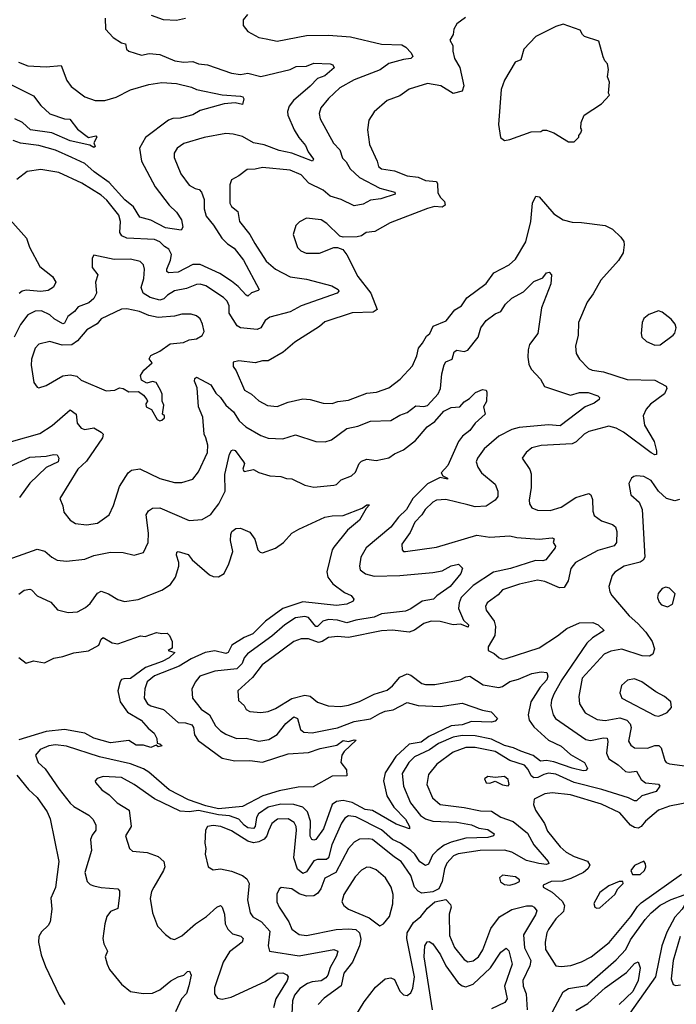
# Model space of a CAD drawing. Extents: x 1954678 to 2060275, y 904822 to 1016299.
# Tile 366 of 467: x 2005650 to 2009233, y 1000046 to 1005416. Entities that reach past the tile are written whole.
import ezdxf

# ---------------------------------------------------------------- set-up
doc = ezdxf.new("R2010")
doc.units = 0

msp = doc.modelspace()

# ---------------------------------------------------------------- linework, layer by layer
at = {"layer": '0CON20XD'}
for points in [[(2006892.5, 1005445), (2006868.8, 1005415), (2006870, 1005385), (2006895, 1005351.2), (2006955, 1005319.5), (2006995, 1005312.2), (2007055, 1005300), (2007215, 1005330), (2007335, 1005331.1), (2007455, 1005322.7), (2007625, 1005282.7), (2007735, 1005279.5), (2007757.2, 1005267.2), (2007786.5, 1005235), (2007794.3, 1005215), (2007783.8, 1005205), (2007745, 1005200), (2007665, 1005176.5), (2007616.9, 1005143.1), (2007475, 1005087.5), (2007396.2, 1005045), (2007335, 1004986.4), (2007293.5, 1004935), (2007283.3, 1004905), (2007290, 1004875), (2007362.1, 1004742.1), (2007397.2, 1004707.2), (2007410.6, 1004660.6), (2007430.9, 1004640.9), (2007453.1, 1004603.1), (2007505, 1004556), (2007615, 1004497.2), (2007697.5, 1004475), (2007698, 1004465), (2007621.2, 1004438.8), (2007565, 1004431.9), (2007525, 1004409.3), (2007475, 1004400.7), (2007405, 1004434.7), (2007345, 1004453.8), (2007305.7, 1004485.7), (2007228.5, 1004525), (2007185, 1004569.7), (2007125, 1004595.8), (2006975, 1004610.6), (2006935, 1004600.8), (2006891.2, 1004598.8), (2006845.7, 1004564.3), (2006805, 1004542.5), (2006796, 1004515), (2006796.1, 1004416.1), (2006805, 1004396.7), (2006839.7, 1004369.7), (2006848.8, 1004315), (2006906.4, 1004245), (2006933.9, 1004195), (2006995, 1004098.8), (2007045, 1004056), (2007125, 1004012.9), (2007215, 1004000.7), (2007354, 1003965), (2007387.8, 1003945), (2007391.9, 1003935), (2007381.4, 1003925), (2007185, 1003855.9), (2007125, 1003822.7), (2007015, 1003793.3), (2006990, 1003775), (2006965.6, 1003735), (2006945, 1003726.9), (2006855.3, 1003735.3), (2006836, 1003746), (2006793.2, 1003815), (2006793.4, 1003855), (2006781.8, 1003881.8), (2006761.4, 1003901.4), (2006665.8, 1003965), (2006635, 1003973.4), (2006615, 1003971.6), (2006559.5, 1003950.5), (2006495, 1003937.5), (2006456.5, 1003913.5), (2006437, 1003893), (2006415, 1003886.9), (2006361.6, 1003901.6), (2006323.8, 1003925), (2006312.6, 1003955), (2006326.6, 1004005), (2006331.1, 1004055), (2006325, 1004080), (2006307.6, 1004097.6), (2006255, 1004110), (2006165, 1004107.8), (2006055, 1004132.5), (2006046.2, 1004115), (2006045.6, 1004065), (2006076.5, 1004025), (2006063.5, 1003985), (2006068.8, 1003925), (2006055.4, 1003895), (2006027.7, 1003872.3), (2005969.2, 1003850.8), (2005948.8, 1003825), (2005913, 1003797), (2005895, 1003761.4), (2005885, 1003756.5), (2005837.9, 1003785), (2005815, 1003806.2), (2005768.3, 1003828.3), (2005735, 1003826.6), (2005695, 1003806.3), (2005655, 1003754.6), (2005620.7, 1003685)], [(2006116.2, 1005425), (2006118.8, 1005365), (2006159.5, 1005319.5), (2006205, 1005290), (2006227.5, 1005285), (2006232.5, 1005255), (2006245, 1005243.8), (2006315, 1005222.9), (2006357.3, 1005232.7), (2006415, 1005227.3), (2006497.5, 1005192.5), (2006545, 1005184.6), (2006595, 1005188.5), (2006625, 1005175.5), (2006675, 1005170), (2006806.7, 1005125), (2006855, 1005118), (2006895, 1005124), (2006965, 1005106), (2007125, 1005145.4), (2007158.5, 1005161.5), (2007215, 1005162.7), (2007255, 1005179.6), (2007345, 1005175.5), (2007359.2, 1005169.2), (2007366.1, 1005153.9), (2007315, 1005110.6), (2007275, 1005096.2), (2007235.8, 1005054.3), (2007143.8, 1004976.2), (2007120.8, 1004945), (2007111.2, 1004915), (2007113.8, 1004895), (2007148.2, 1004815), (2007173.1, 1004773.1), (2007210.1, 1004730.1), (2007224.6, 1004694.6), (2007252.5, 1004655), (2007247.5, 1004645), (2007135, 1004688.2), (2007065, 1004702.2), (2006983.5, 1004733.5), (2006925, 1004744.7), (2006865, 1004778.8), (2006815, 1004792), (2006775, 1004795.3), (2006656.4, 1004773.6), (2006545, 1004741.2), (2006508.6, 1004715), (2006492.6, 1004687.4), (2006493.5, 1004665), (2006529.4, 1004575), (2006575, 1004512.9), (2006607.5, 1004495), (2006630, 1004490), (2006642.7, 1004475), (2006656.1, 1004435), (2006657.3, 1004385), (2006668, 1004345), (2006708.2, 1004295), (2006752.7, 1004225), (2006783.1, 1004193.1), (2006819.5, 1004169.5), (2006870.8, 1004105), (2006956.2, 1003945), (2006950.7, 1003939.3), (2006915, 1003925.8), (2006895, 1003908.6), (2006885, 1003912.9), (2006841.3, 1003961.3), (2006805, 1003990.4), (2006741.6, 1004031.6), (2006635, 1004081.6), (2006595, 1004080.7), (2006515, 1004038.8), (2006461.2, 1004035), (2006452.9, 1004042.9), (2006453.4, 1004055), (2006473.5, 1004105), (2006477.8, 1004135), (2006464.5, 1004165), (2006439.8, 1004179.8), (2006415.5, 1004205), (2006385, 1004217.5), (2006234.5, 1004225.5)], [(2006555, 1005423.3), (2006505, 1005411.8), (2006435.5, 1005415.5), (2006369.1, 1005439.1)], [(2008082.1, 1005427.9), (2008035.7, 1005394.3), (2008019.2, 1005365), (2008015.8, 1005335), (2007996.2, 1005305), (2008013.1, 1005275), (2008012.5, 1005245), (2008022.1, 1005205), (2008052.3, 1005155), (2008072.5, 1005055), (2008063.4, 1005026.6), (2008015, 1005013.6), (2007947.5, 1005055), (2007875, 1005068.9), (2007775, 1005038), (2007725, 1005000.8), (2007655, 1004975.7), (2007585, 1004914), (2007555, 1004867.5), (2007548.1, 1004815), (2007557.8, 1004735), (2007601.1, 1004645), (2007607.8, 1004615), (2007625, 1004603.4), (2007695, 1004592.5), (2007765, 1004565.4), (2007825, 1004556.7), (2007865, 1004538.4), (2007923.5, 1004533.5), (2007930.5, 1004520.5), (2007931.9, 1004471.9), (2007946, 1004446), (2007968.5, 1004425), (2007970.6, 1004405), (2007955, 1004394.6), (2007913.4, 1004396.6), (2007875, 1004387.3), (2007672.2, 1004307.8), (2007588.6, 1004261.4), (2007540, 1004255), (2007515, 1004238), (2007491.7, 1004231.7), (2007415, 1004230), (2007396.1, 1004236.1), (2007325, 1004304), (2007295, 1004323.8), (2007215, 1004333.3), (2007175.9, 1004314.1), (2007155.9, 1004294.1), (2007142.9, 1004245), (2007165, 1004173.3), (2007183.3, 1004155), (2007213.3, 1004143.3), (2007285, 1004142), (2007365, 1004174), (2007385, 1004173.8), (2007412.3, 1004162.3), (2007435, 1004133.3), (2007495.6, 1004015), (2007566.2, 1003925), (2007600.5, 1003835), (2007578.3, 1003821.8), (2007465, 1003816.7), (2007315, 1003767.8), (2007285, 1003742.2), (2007152.1, 1003657.9), (2007087.3, 1003602.7), (2007005, 1003555.8), (2006975, 1003555.7), (2006935, 1003543.8), (2006845, 1003556), (2006815, 1003548), (2006814.3, 1003525), (2006831.7, 1003501.7), (2006877.5, 1003395), (2006915, 1003372.9), (2006955, 1003336.5), (2007001.5, 1003311.5), (2007055, 1003305.6), (2007115, 1003330.5), (2007195, 1003348.5), (2007235, 1003345.5), (2007305.5, 1003325.5), (2007355, 1003322.2), (2007386.2, 1003333.8), (2007445, 1003341.2), (2007545, 1003379.6), (2007596.7, 1003385), (2007665, 1003408.5), (2007725.7, 1003455), (2007792.6, 1003527.4), (2007817.6, 1003582.4), (2007825.4, 1003625), (2007848.6, 1003651.4), (2007870.1, 1003689.9), (2007887.5, 1003705), (2007905.3, 1003744.7), (2007976.4, 1003773.6), (2008025, 1003832.9), (2008060, 1003855), (2008090.4, 1003899.6), (2008195, 1003977.5), (2008236.7, 1004035), (2008320.5, 1004079.5), (2008355, 1004110), (2008410.9, 1004205), (2008439.4, 1004315), (2008447.5, 1004415), (2008465.8, 1004454.2), (2008485, 1004450.8), (2008565, 1004356.9), (2008615, 1004324.4), (2008665, 1004311.1), (2008715, 1004310.6), (2008843.6, 1004293.6), (2008883.6, 1004273.6), (2008930.3, 1004230.3), (2008945.7, 1004205.7), (2008948.8, 1004188.8), (2008942, 1004145), (2008917.4, 1004102.6), (2008820.6, 1003995), (2008779.4, 1003920.6), (2008745.7, 1003875), (2008699.2, 1003765), (2008697.5, 1003695), (2008682.9, 1003635), (2008686.2, 1003595), (2008704.5, 1003564.5), (2008753.8, 1003513.8), (2008773.3, 1003505), (2008834.5, 1003495.5), (2008965, 1003454.6), (2009115, 1003449.6), (2009177.5, 1003417.5), (2009181.4, 1003405), (2009168.5, 1003375), (2009091.7, 1003318.3), (2009068.2, 1003291.8), (2009050.9, 1003255), (2009059.7, 1003205), (2009111, 1003115), (2009125.3, 1003065), (2009125, 1003043.8), (2009115, 1003042.7), (2009095, 1003054), (2008945, 1003167.1), (2008905, 1003188.1), (2008865, 1003199.3), (2008755, 1003169.7), (2008729.6, 1003155), (2008686.9, 1003113.1), (2008665, 1003103.1), (2008495, 1003092.9), (2008445, 1003081.4), (2008413.7, 1003056.3), (2008392, 1003025), (2008432.6, 1002962.6), (2008439.8, 1002939.8), (2008440.8, 1002865), (2008429.1, 1002795), (2008431.9, 1002775), (2008444.5, 1002754.5), (2008475, 1002741.5), (2008545, 1002740), (2008605, 1002758.2), (2008685, 1002810.8), (2008755, 1002831.1), (2008765.6, 1002825), (2008775, 1002800), (2008777.1, 1002735), (2008785, 1002711.9), (2008825, 1002682.3), (2008885, 1002663.5), (2008900, 1002650), (2008907.5, 1002625), (2008906.9, 1002565), (2008894.3, 1002545.7), (2008805, 1002521.5), (2008681.9, 1002455), (2008656.9, 1002423.1), (2008643.4, 1002355), (2008620.8, 1002319.2), (2008595, 1002316.8), (2008515, 1002351.6), (2008475, 1002359.2), (2008377, 1002337), (2008283.8, 1002306.2), (2008260.4, 1002279.6), (2008201.4, 1002235), (2008190.8, 1002215), (2008194.3, 1002195), (2008238.9, 1002135), (2008247, 1002107), (2008241.9, 1002058.1), (2008206.2, 1001995), (2008206.2, 1001975), (2008238.7, 1001958.7), (2008266.2, 1001935), (2008285, 1001928.6), (2008305, 1001931.4), (2008485, 1001990.6), (2008585.2, 1002054.8), (2008635, 1002096.3), (2008705, 1002127), (2008777.7, 1002127.7), (2008806, 1002115), (2008838.8, 1002085), (2008775, 1002044.6), (2008745.2, 1002014.8), (2008607.3, 1001815), (2008565, 1001737.5), (2008552, 1001705), (2008548.8, 1001675), (2008560, 1001625), (2008573.5, 1001605), (2008739.7, 1001489.7), (2008765, 1001485.3), (2008835, 1001500), (2008855, 1001497.8), (2008858.4, 1001478.4), (2008850.8, 1001415), (2008864.1, 1001384.1), (2008915, 1001352.5), (2008955, 1001316), (2008975, 1001311.3), (2009015, 1001317.5), (2009041.5, 1001271.5), (2009063.9, 1001253.9), (2009135, 1001247.2), (2009142.2, 1001235), (2009122.9, 1001207.1), (2009045, 1001182), (2009015, 1001156.1), (2009005, 1001155.4), (2008971.9, 1001171.9), (2008826.6, 1001216.6), (2008675, 1001254.9), (2008575, 1001300.5), (2008535, 1001307.2), (2008509.6, 1001299.6), (2008477.5, 1001282.5), (2008455, 1001281.3), (2008441.6, 1001291.6), (2008425, 1001327.3), (2008405, 1001350.4), (2008325, 1001374.8), (2008245, 1001424.4), (2008135, 1001446.6), (2008085, 1001446.6), (2008015, 1001421.6), (2007926.7, 1001355), (2007880, 1001300), (2007871.8, 1001245), (2007902.2, 1001172.2), (2007945, 1001136.2), (2008075, 1001119.7), (2008165, 1001101), (2008225, 1001099), (2008275, 1001065.8), (2008342.6, 1001042.6), (2008419.9, 1000979.9), (2008455.3, 1000915), (2008533.9, 1000825), (2008536.9, 1000813.1), (2008525, 1000807.5), (2008483.3, 1000813.3), (2008415, 1000830.3), (2008335, 1000875.2), (2008295, 1000886), (2008162.5, 1000885), (2008042.6, 1000867.4), (2008017.1, 1000855), (2007980, 1000815), (2007967.9, 1000785), (2007954.4, 1000715.6), (2007936.9, 1000675), (2007905, 1000658.6), (2007845, 1000652.8), (2007825, 1000662.3), (2007805, 1000684.5), (2007785, 1000747.5), (2007732.3, 1000825), (2007695, 1000848.2), (2007575, 1000944.2), (2007555, 1000948.9), (2007505, 1000946.1), (2007475, 1000930), (2007444.5, 1000895.5), (2007374.7, 1000765), (2007315.7, 1000734.3), (2007293.5, 1000675), (2007275, 1000649.7), (2007255, 1000637.2), (2007215, 1000636.5), (2007175, 1000647.8), (2007135, 1000675.5), (2007077, 1000683), (2007065.6, 1000674.4), (2007053.8, 1000646.2), (2007053.6, 1000605), (2007065.4, 1000575), (2007118.5, 1000495), (2007134.6, 1000455), (2007175, 1000426.2), (2007215, 1000421.8), (2007376.6, 1000453.4), (2007445, 1000457.9), (2007485, 1000453.9), (2007504.8, 1000435), (2007512, 1000402), (2007503.8, 1000365), (2007466.7, 1000275), (2007419.2, 1000215), (2007403.3, 1000146.7), (2007311.2, 1000078.8), (2007278.5, 1000045)], [(2008675, 1004750), (2008700, 1004775), (2008700, 1004785), (2008711.7, 1004798.3), (2008717.5, 1004815), (2008712.5, 1004825), (2008713.6, 1004856.4), (2008730, 1004895), (2008825, 1004957.5), (2008867.5, 1005005), (2008862.5, 1005015), (2008867.5, 1005075), (2008857.5, 1005105), (2008862.5, 1005145), (2008856.7, 1005175), (2008841.7, 1005191.7), (2008833.6, 1005213.6), (2008809.5, 1005299.5), (2008732.5, 1005325), (2008720, 1005335), (2008708.3, 1005358.3), (2008615, 1005392), (2008575, 1005380), (2008465.9, 1005324.1), (2008401.2, 1005255), (2008385, 1005196.7), (2008353.3, 1005185), (2008295, 1005086.7), (2008277.5, 1005035), (2008263.3, 1004845), (2008273, 1004773), (2008295, 1004757.5), (2008325, 1004762.5), (2008440, 1004805), (2008493.6, 1004806.4), (2008505, 1004813.3), (2008525, 1004813.8), (2008565, 1004800), (2008645, 1004750), (2008675, 1004750)], [(2005643.1, 1005185), (2005695, 1005163.9), (2005795, 1005159.1), (2005876.7, 1005166.8), (2005907.5, 1005085), (2005931.4, 1005051.4), (2006005, 1004996.2), (2006062.5, 1004975), (2006115, 1004975.4), (2006176.3, 1004993.7), (2006255, 1005033.9), (2006355, 1005063.6), (2006425, 1005074.5), (2006505, 1005068.8), (2006588, 1005048), (2006615, 1005035.7), (2006755, 1005007.3), (2006855, 1004999.8), (2006867.3, 1004995), (2006872.6, 1004985), (2006865, 1004954.4), (2006825, 1004963.2), (2006765, 1004957.3), (2006635, 1004920.5), (2006595, 1004897.8), (2006525, 1004880), (2006485, 1004877.5), (2006461.9, 1004868.1), (2006335.9, 1004774.1), (2006303.1, 1004715), (2006314.1, 1004644.1), (2006388.5, 1004505), (2006465.5, 1004405), (2006505, 1004367.1), (2006533.1, 1004325), (2006540, 1004285), (2006531.7, 1004268.3), (2006445, 1004280.9), (2006365, 1004323.2), (2006305, 1004339.6), (2006271.6, 1004395), (2006223.8, 1004433.8), (2006138.2, 1004528.2), (2006056, 1004586), (2006005, 1004631.8), (2005935.5, 1004665.5), (2005845, 1004704.2), (2005755, 1004730.6), (2005655, 1004742.5), (2005615, 1004756.6)], [(2005535, 1005094.7), (2005725, 1005001.1), (2005765, 1004947.5), (2005815, 1004902.7), (2005895, 1004875.7), (2005924.1, 1004874.1), (2005965, 1004818.8), (2006025, 1004774.4), (2006065, 1004782.5), (2006070.6, 1004775), (2006054, 1004745), (2006061.2, 1004725), (2006055, 1004718.8), (2006032.1, 1004732.1), (2005925, 1004756.2), (2005825, 1004799.5), (2005708.8, 1004815), (2005665, 1004855.7), (2005624.4, 1004875)], [(2006234.5, 1004225.5), (2006207.7, 1004237.7), (2006196.8, 1004255), (2006199.7, 1004315), (2006190.3, 1004350.3), (2006125, 1004431.5), (2006095, 1004458.7), (2005990, 1004525), (2005862.9, 1004582.9), (2005765, 1004599.6), (2005690.9, 1004589.1), (2005635, 1004544)], [(2005598.9, 1004325), (2005688.2, 1004225), (2005703.8, 1004175), (2005759.3, 1004069.3), (2005830, 1004015), (2005848, 1003985), (2005835, 1003958), (2005805, 1003939.6), (2005765.7, 1003934.3), (2005685, 1003940.5), (2005664.4, 1003935.6), (2005648, 1003922)], [(2005605, 1003115.4), (2005760.6, 1003159.4), (2005826.8, 1003203.2), (2005925, 1003287.7), (2005957.7, 1003265), (2005964.6, 1003215), (2005985, 1003188.9), (2006005, 1003181.8), (2006055, 1003190), (2006095, 1003166.5), (2006105.6, 1003155), (2006102.2, 1003135), (2006015, 1003007.5), (2005967.5, 1002965), (2005870, 1002805), (2005886, 1002765), (2005890.5, 1002730.5), (2005926.1, 1002686.1), (2005955, 1002668.8), (2006015, 1002660.6), (2006075, 1002670), (2006138, 1002715), (2006162.8, 1002767.2), (2006195, 1002870), (2006242.5, 1002945), (2006260.5, 1002959.5), (2006305, 1002965.9), (2006415, 1002912.9), (2006495, 1002891.5), (2006535, 1002891.5), (2006595, 1002910.8), (2006625, 1002950), (2006674.6, 1003055), (2006677.1, 1003095), (2006665.3, 1003135), (2006657.4, 1003155), (2006649.1, 1003249.1), (2006625.9, 1003305), (2006618.9, 1003408.9), (2006604.6, 1003445.4), (2006605, 1003460), (2006615, 1003466.8), (2006693.1, 1003425), (2006719.7, 1003379.7), (2006745, 1003356.4), (2006775, 1003314.6), (2006817, 1003277), (2006847.8, 1003227.8), (2006883.8, 1003195), (2006965, 1003148.7), (2007005.4, 1003134.6), (2007085, 1003129.5), (2007155, 1003151.1), (2007265, 1003116.4), (2007316.2, 1003113.8), (2007352, 1003125), (2007435, 1003186.7), (2007495, 1003198.9), (2007565, 1003227.3), (2007675, 1003230.5), (2007725, 1003259.2), (2007765, 1003273.2), (2007810.6, 1003309.4), (2007855, 1003306.9), (2007875, 1003312.7), (2007933.9, 1003375), (2007945.7, 1003404.3), (2007953.6, 1003485), (2007966.2, 1003533.8), (2007975, 1003549.2), (2008008.8, 1003565), (2008021.4, 1003605), (2008035, 1003613.3), (2008075, 1003605.6), (2008095, 1003614), (2008151.2, 1003685), (2008165.5, 1003735), (2008194.4, 1003775), (2008245, 1003811.8), (2008274.7, 1003825.3), (2008300, 1003865), (2008335, 1003897.8), (2008398.6, 1003931.4), (2008455, 1003987.8), (2008505, 1004008.6), (2008525, 1004035.7), (2008538.9, 1004038.9), (2008552.5, 1004025), (2008548.5, 1003975), (2008497.3, 1003845), (2008476.9, 1003705), (2008432.5, 1003645), (2008424.5, 1003615), (2008423.3, 1003575), (2008428, 1003538), (2008439.8, 1003509.8), (2008492.2, 1003455), (2008514, 1003415), (2008655, 1003368.9), (2008705, 1003382), (2008752.3, 1003382.3), (2008804.4, 1003364.4), (2008814, 1003355), (2008812.5, 1003345), (2008785, 1003325.5), (2008735, 1003304.6), (2008598.3, 1003201.7), (2008535, 1003207.2), (2008375, 1003191.4), (2008335, 1003180.8), (2008265, 1003143.8), (2008185, 1003075.6), (2008147.7, 1003025), (2008141.1, 1003005), (2008149.6, 1002975), (2008169.6, 1002945), (2008243.5, 1002883.5), (2008259.1, 1002845), (2008259.2, 1002815), (2008244.2, 1002795), (2008195, 1002763.1), (2008135, 1002759.4), (2008095, 1002769.5), (2007975, 1002800), (2007925, 1002796.1), (2007905, 1002784.4), (2007862.7, 1002745), (2007844.6, 1002715), (2007806.5, 1002675), (2007780, 1002620), (2007735.8, 1002555), (2007736.2, 1002525), (2007745, 1002516.2), (2007755, 1002516), (2007925, 1002540), (2008145, 1002605.4), (2008215, 1002593.3), (2008325, 1002600.8), (2008362.3, 1002592.3), (2008485, 1002583.5), (2008555, 1002590), (2008566.7, 1002585), (2008561.2, 1002565), (2008573.8, 1002545), (2008572, 1002535), (2008520.6, 1002469.4), (2008505, 1002464.5), (2008465, 1002467.1), (2008327.7, 1002422.3), (2008235, 1002403.3), (2008125, 1002329.6), (2008059.6, 1002265), (2008047.2, 1002235), (2008044.8, 1002204.8), (2008071.5, 1002141.5), (2008099.2, 1002115), (2008096.5, 1002103.5), (2008055, 1002119.5), (2008015, 1002114.8), (2007945, 1002133.2), (2007895, 1002135.3), (2007855, 1002122.2), (2007805, 1002087.2), (2007775, 1002075.9), (2007685, 1002086.7), (2007623.7, 1002083.7), (2007445, 1002047.3), (2007385, 1002051.1), (2007335, 1002046.8), (2007301.1, 1002025), (2007280.7, 1002019.3), (2007225, 1002039.1), (2007185, 1002040), (2007145, 1002025.4), (2007025, 1001936), (2006973.3, 1001896.7), (2006920.9, 1001829.1), (2006840, 1001755), (2006843.1, 1001703.1), (2006874, 1001675), (2006885, 1001654), (2006905, 1001643.5), (2006965, 1001636.7), (2007005, 1001643.5), (2007045, 1001658.5), (2007135, 1001713.6), (2007205, 1001731.8), (2007235, 1001726.3), (2007275, 1001692.9), (2007334, 1001674), (2007400.9, 1001670.9), (2007445, 1001676.9), (2007505, 1001697.3), (2007585, 1001736.8), (2007655, 1001759.2), (2007685, 1001783.2), (2007725, 1001829.3), (2007765, 1001847.5), (2007785, 1001841.5), (2007845, 1001796.1), (2007865, 1001790.6), (2007915, 1001790.8), (2008054.2, 1001815.8), (2008085, 1001832.4), (2008106.2, 1001836.2), (2008178, 1001788), (2008265, 1001773.2), (2008285, 1001778.9), (2008325, 1001806.4), (2008371.6, 1001818.4), (2008445, 1001849.7), (2008495, 1001858.6), (2008525.7, 1001855.7), (2008531.8, 1001835), (2008526.4, 1001815), (2008489.7, 1001775), (2008439.2, 1001695), (2008424.7, 1001625), (2008429.6, 1001595), (2008455, 1001558.8), (2008535, 1001487.3), (2008605, 1001454.6), (2008655, 1001407.7), (2008730.8, 1001365), (2008747.7, 1001332.3), (2008738.1, 1001321.9), (2008725, 1001319.4), (2008665, 1001333.1), (2008565, 1001368.5), (2008525, 1001375.2), (2008491.6, 1001371.6), (2008452.2, 1001402.2), (2008383.6, 1001426.4)], [(2006415, 1003227.5), (2006425, 1003232.5), (2006440, 1003245), (2006440, 1003255), (2006430, 1003265), (2006437, 1003313), (2006427.5, 1003335), (2006427, 1003373), (2006418.8, 1003395), (2006395, 1003437.5), (2006375, 1003442.5), (2006343, 1003433), (2006315, 1003450), (2006310, 1003475), (2006327.5, 1003505), (2006372.5, 1003545), (2006357, 1003567), (2006366.2, 1003585), (2006415, 1003608.1), (2006471.7, 1003648.3), (2006543.6, 1003656.4), (2006575, 1003669.4), (2006615, 1003675.8), (2006645.7, 1003694.3), (2006655.8, 1003715), (2006647.8, 1003755), (2006635, 1003783.8), (2006615, 1003800.8), (2006585, 1003810.6), (2006535, 1003810.8), (2006495, 1003799.4), (2006405, 1003791.8), (2006355, 1003802.9), (2006303.3, 1003825), (2006235, 1003839.2), (2006205, 1003836.9), (2006095, 1003784.6), (2006072.3, 1003757.7), (2006016.9, 1003725), (2005964.7, 1003665.3), (2005935, 1003642.7), (2005881.1, 1003641.1), (2005815, 1003661.2), (2005755, 1003645.8), (2005735.5, 1003624.5), (2005715.5, 1003565), (2005712.8, 1003532.8), (2005727.7, 1003437.7), (2005745, 1003412.5), (2005755, 1003407.5), (2005795, 1003420.8), (2005885, 1003474.3), (2005925, 1003479.2), (2005961.4, 1003471.4), (2005985, 1003450.8), (2006122.1, 1003392.1), (2006170, 1003395), (2006195, 1003408), (2006215, 1003404.3), (2006245, 1003386.7), (2006297.5, 1003387.5), (2006325, 1003367.5), (2006343.3, 1003345), (2006346.7, 1003335), (2006338.3, 1003321.7), (2006340, 1003305), (2006369.3, 1003289.3), (2006400, 1003235), (2006415, 1003227.5)], [(2009115, 1003640.5), (2009145, 1003643.3), (2009215.8, 1003695), (2009225, 1003706.7), (2009231.4, 1003735), (2009227.1, 1003755), (2009205, 1003782.5), (2009155, 1003820.8), (2009135, 1003827.5), (2009082.3, 1003807.7), (2009055, 1003786.7), (2009045.8, 1003765), (2009040.8, 1003705), (2009044.5, 1003684.5), (2009070.3, 1003660.3), (2009115, 1003640.5)], [(2005535, 1002454), (2005745, 1002527.7), (2005788.2, 1002518.2), (2005825.7, 1002485), (2005855, 1002469.1), (2005905, 1002462.3), (2006005, 1002474.6), (2006055, 1002494.6), (2006145, 1002512.3), (2006215, 1002509.5), (2006275, 1002496), (2006325, 1002510), (2006350.4, 1002565), (2006353.3, 1002615), (2006341.1, 1002715), (2006352.6, 1002737.4), (2006375, 1002752.5), (2006415, 1002753.5), (2006575, 1002685.5), (2006645, 1002690.6), (2006692.6, 1002717.4), (2006706.2, 1002735), (2006735.8, 1002775), (2006770.9, 1002845), (2006770, 1002935), (2006794.2, 1003045.8), (2006805, 1003066.9), (2006815, 1003070.6), (2006825, 1003065.7), (2006871.9, 1003005), (2006876.2, 1002995), (2006867.5, 1002965), (2006875, 1002951.9), (2006925, 1002962), (2006955, 1002946), (2007015, 1002927.8), (2007074.2, 1002924.2), (2007105, 1002913.3), (2007135, 1002911.2), (2007205, 1002878), (2007255, 1002866), (2007365, 1002876.9), (2007378.2, 1002881.8), (2007405, 1002907.1), (2007461.1, 1002928.9), (2007481.4, 1002948.6), (2007502.2, 1002995), (2007515, 1003008.1), (2007545, 1003019.4), (2007595, 1003011.2), (2007665, 1003026.5), (2007695, 1003048.5), (2007745, 1003070.5), (2007809.2, 1003120.7), (2007873.9, 1003196.1), (2007914.5, 1003225.5), (2007965, 1003281.6), (2008005, 1003301.3), (2008051.2, 1003305), (2008075, 1003332.5), (2008105, 1003350), (2008136.3, 1003383.7), (2008175, 1003399.1), (2008195, 1003395.8), (2008199.4, 1003385), (2008196.4, 1003333.6), (2008181.2, 1003305), (2008189.2, 1003265), (2008134.4, 1003215), (2008105.6, 1003175), (2008065.6, 1003145), (2008043.6, 1003115), (2007985.7, 1002984.3), (2007950, 1002945), (2007958.3, 1002928.3), (2007985, 1002916), (2007985, 1002910), (2007945, 1002918.8), (2007875, 1002885.5), (2007795.3, 1002805), (2007760, 1002745), (2007717.1, 1002702.9), (2007675, 1002648.7), (2007540.3, 1002535), (2007512.1, 1002485), (2007504.5, 1002435), (2007507.8, 1002415), (2007536.9, 1002393.1), (2007585, 1002381.2), (2007725, 1002384.8), (2007905, 1002400.9), (2007955, 1002410.4), (2008005, 1002436.7), (2008045, 1002446.4), (2008066.5, 1002425), (2008056.5, 1002395), (2007998.8, 1002325), (2007925.5, 1002274.5), (2007908, 1002255), (2007846.9, 1002245), (2007785, 1002203.2), (2007755, 1002190.8), (2007625, 1002175.3), (2007585, 1002157.4), (2007485, 1002141.4), (2007435, 1002126.9), (2007385, 1002141.3), (2007335, 1002143.9), (2007303.7, 1002136.3), (2007275, 1002106.2), (2007265, 1002106.9), (2007225.5, 1002155.5), (2007205, 1002161.8), (2007155, 1002153.5), (2007096.6, 1002115), (2007025, 1002053.8), (2006892.6, 1001957.4), (2006875.3, 1001935), (2006864.3, 1001905), (2006835, 1001875.7), (2006715, 1001862.4), (2006633.1, 1001835), (2006606.9, 1001803.1), (2006589.4, 1001765), (2006593.1, 1001715), (2006640.4, 1001655), (2006686.6, 1001625), (2006719.3, 1001565), (2006745, 1001537.9), (2006775, 1001518.5), (2006833.3, 1001495), (2006885, 1001496.8), (2006955, 1001481.1), (2007010.2, 1001489.8), (2007055, 1001518), (2007102.9, 1001577.1), (2007145, 1001613.6), (2007165, 1001604.2), (2007181.4, 1001545), (2007199.8, 1001529.7), (2007245, 1001525.8), (2007355, 1001548.9), (2007385, 1001553.5), (2007475, 1001588.4), (2007565, 1001603), (2007615, 1001632.6), (2007645, 1001644.7), (2007688.3, 1001651.8), (2007765, 1001691.6), (2007825, 1001676), (2007945, 1001669.6), (2008065, 1001688.4), (2008175, 1001650.9), (2008221.6, 1001641.6), (2008257.5, 1001605), (2008245, 1001590.6), (2008225, 1001585.6), (2008115, 1001588.8), (2008065, 1001570.4), (2008005, 1001564), (2007883.3, 1001506.7), (2007840.8, 1001475), (2007775.2, 1001464.8), (2007702.4, 1001397.6), (2007645, 1001309.2), (2007635.9, 1001265), (2007653.1, 1001183.1), (2007691.7, 1001121.7), (2007754.7, 1001055), (2007777.5, 1001015), (2007776.7, 1001003.3), (2007705, 1001028.5), (2007575, 1001102.3), (2007535, 1001108.7), (2007465, 1001147), (2007415, 1001158.3), (2007378.6, 1001151.4), (2007355.2, 1001134.8), (2007307.6, 1001002.4), (2007265.7, 1000945), (2007255, 1000941.9), (2007243.9, 1000943.9), (2007235, 1000963.3), (2007236.9, 1001045), (2007220.6, 1001095), (2007195, 1001120.7), (2007145, 1001134.8), (2007075, 1001137), (2007005, 1001121.2), (2006953, 1001085), (2006942.5, 1001065), (2006934.8, 1001015.2), (2006925, 1001005.3), (2006895, 1001009.1), (2006875, 1001022.2), (2006845.3, 1001055), (2006794.6, 1001074.6), (2006735, 1001079), (2006625, 1001102.3), (2006575, 1001095.9), (2006525, 1001100), (2006385, 1001166.7), (2006275, 1001245.4), (2006205, 1001282.9), (2006105, 1001288.9), (2006072.4, 1001277.6), (2006061.2, 1001265), (2006064, 1001255), (2006099.2, 1001215), (2006137.8, 1001187.8), (2006182.5, 1001145), (2006247.5, 1001105), (2006257.5, 1001015), (2006226.7, 1000965), (2006249.2, 1000895), (2006265, 1000881.9), (2006345, 1000873.3), (2006405, 1000852), (2006436, 1000825), (2006442, 1000795), (2006435.6, 1000775), (2006381.5, 1000685), (2006369.1, 1000660.9), (2006362.2, 1000622.2), (2006374.3, 1000545), (2006401.8, 1000471.8), (2006445, 1000426), (2006475.6, 1000405.6), (2006495, 1000399.2), (2006535, 1000420), (2006608.5, 1000485), (2006668.9, 1000525), (2006725, 1000575.6), (2006745, 1000584.2), (2006755.6, 1000575), (2006768, 1000538), (2006770.8, 1000485), (2006785.3, 1000455.3), (2006810.7, 1000430.7), (2006856.6, 1000416.6), (2006870, 1000405), (2006864.7, 1000385), (2006795, 1000332.7), (2006760, 1000275), (2006712.7, 1000135), (2006713.7, 1000103.7), (2006729.1, 1000079.1), (2006754.5, 1000074.5), (2006804.4, 1000084.4), (2006989.5, 1000170.5), (2007055, 1000214.8), (2007085, 1000217.1), (2007107, 1000207), (2007115.8, 1000195.8), (2007110.3, 1000175), (2007047.1, 1000075), (2007035, 1000025.8)], [(2005595, 1002978.4), (2005705, 1003030), (2005795, 1003035.3), (2005835, 1003045.4), (2005855, 1003042.2), (2005864.6, 1003025), (2005859.3, 1003005), (2005795, 1002973.2), (2005705, 1002889.1), (2005649.8, 1002810.2)], [(2009250, 1002800), (2009225, 1002792.1), (2009178.6, 1002805), (2009135.3, 1002845.3), (2009095, 1002902.5), (2009055, 1002923.8), (2009015, 1002928.8), (2009000, 1002925), (2008987.5, 1002915), (2008973.9, 1002886.1), (2008984, 1002825), (2009030, 1002785), (2009045.6, 1002745), (2009060.9, 1002485), (2009051.4, 1002468.6), (2009035, 1002457.3), (2008948, 1002435), (2008896.3, 1002403.7), (2008883.1, 1002385), (2008864.3, 1002325), (2008870, 1002295), (2008880.8, 1002275), (2008974.5, 1002165), (2009022, 1002122), (2009066.4, 1002076.4), (2009100, 1002025), (2009113.6, 1001985), (2009103.9, 1001956.1), (2009086.1, 1001943.9), (2009047, 1001947), (2008935, 1001982.1), (2008875, 1001972.7), (2008838.1, 1001955), (2008718.7, 1001825), (2008700.4, 1001725), (2008705, 1001683.8), (2008735, 1001636.5), (2008800, 1001600), (2008845, 1001593), (2008925, 1001608), (2008962.1, 1001595), (2008980.4, 1001575), (2008987.1, 1001555), (2008971.1, 1001481.1), (2008985, 1001459.4), (2009005, 1001445.5), (2009075, 1001443.5), (2009115, 1001456.7), (2009137.3, 1001457.3), (2009150, 1001445), (2009169.5, 1001375), (2009177.5, 1001365), (2009195, 1001357.1), (2009319.6, 1001340.4)], [(2006222.9, 1002242.9), (2006296.9, 1002253.1), (2006425, 1002303.8), (2006472.2, 1002335), (2006500, 1002375), (2006518.2, 1002435), (2006518.9, 1002455), (2006506.6, 1002495), (2006508.3, 1002511.7), (2006514.4, 1002515.6), (2006568.6, 1002498.6), (2006590.8, 1002470.8), (2006685, 1002388.1), (2006705, 1002378.6), (2006735, 1002376.7), (2006765.6, 1002395), (2006791.8, 1002448.2), (2006812.2, 1002515), (2006800.2, 1002575), (2006801.3, 1002608.7), (2006808.1, 1002625), (2006829.5, 1002640.5), (2006855, 1002643.1), (2006905, 1002620.8), (2006932.6, 1002582.6), (2006949.5, 1002525), (2006961.9, 1002511.9), (2006975, 1002509.1), (2007045, 1002533.4), (2007088.6, 1002565), (2007135, 1002614.7), (2007173, 1002637), (2007315, 1002702.5), (2007355, 1002710.9), (2007415, 1002711.1), (2007518, 1002752), (2007545, 1002770), (2007559.3, 1002769.3), (2007540.7, 1002749.3), (2007505, 1002685.8), (2007437.9, 1002632.1), (2007365, 1002540), (2007355.8, 1002524.2), (2007325.8, 1002405), (2007331.9, 1002375), (2007359.2, 1002339.2), (2007422.4, 1002292.4), (2007458, 1002275), (2007473.8, 1002255), (2007468.8, 1002245), (2007435, 1002228.8), (2007379.1, 1002220.9), (2007195, 1002240.4), (2007086, 1002204), (2006990.4, 1002135), (2006922.8, 1002067.2), (2006875, 1002047), (2006807.5, 1002005), (2006787.3, 1001965), (2006775, 1001960), (2006715, 1001974.3), (2006662.9, 1001965), (2006585, 1001930.7), (2006520.5, 1001889.5), (2006385, 1001837.3), (2006345.4, 1001805), (2006332.6, 1001767.4), (2006329.6, 1001715), (2006346.8, 1001685), (2006365, 1001673.8), (2006433.9, 1001653.9), (2006515, 1001582.9), (2006555, 1001580.8), (2006589.9, 1001569.9), (2006598.5, 1001555), (2006604.5, 1001515), (2006624.5, 1001485), (2006755, 1001389.2), (2006824.2, 1001374.2), (2006905, 1001374.7), (2006975, 1001366.8), (2007115, 1001412.7), (2007225, 1001420), (2007288.9, 1001441.1), (2007380.9, 1001459.1), (2007415, 1001484.2), (2007445, 1001478.8), (2007475, 1001488.8), (2007486.7, 1001486.7), (2007420, 1001425), (2007406.9, 1001405), (2007402.5, 1001365), (2007434, 1001325), (2007435, 1001292.5), (2007355, 1001290.4), (2007251.4, 1001231.4), (2007169.2, 1001230.8), (2007065, 1001210.3), (2006977.5, 1001182.5), (2006865.7, 1001124.3), (2006735, 1001112.4), (2006665, 1001129), (2006571.3, 1001161.3), (2006465.9, 1001215.9), (2006355, 1001312.5), (2006325, 1001330.4), (2006255, 1001356.9), (2006085, 1001396.5), (2005905, 1001453.8), (2005845, 1001460.9), (2005808.8, 1001455), (2005762.5, 1001435), (2005735.6, 1001405), (2005751.5, 1001365), (2005789.9, 1001329.9), (2005865, 1001218.6), (2005925, 1001142.5), (2005945, 1001124.4), (2006027, 1001077), (2006050, 1001055), (2006065.6, 1001025.6), (2006065.5, 1000995), (2006045, 1000967.5), (2006037.3, 1000945), (2006042.7, 1000885), (2006006.4, 1000765), (2006018.9, 1000715), (2006035, 1000698.6), (2006055, 1000691.4), (2006095, 1000682.2), (2006185, 1000675.8), (2006194.3, 1000664.3), (2006195, 1000640), (2006185, 1000568.1), (2006145, 1000551.1), (2006126.4, 1000525), (2006114.5, 1000485), (2006103.3, 1000405), (2006109.4, 1000375), (2006129.4, 1000335), (2006115.8, 1000305), (2006127.1, 1000265), (2006140.8, 1000235), (2006205, 1000155.6), (2006255, 1000115.6), (2006324.5, 1000105.5), (2006375, 1000107.3), (2006415, 1000125.5), (2006475, 1000174.5), (2006515, 1000196.5), (2006545.4, 1000204.6), (2006565, 1000224.2), (2006577.3, 1000227.3), (2006586.4, 1000205), (2006573.3, 1000146.7), (2006560.8, 1000105), (2006532.4, 1000075), (2006500.2, 1000005)], [(2005645, 1002282.5), (2005675, 1002304.6), (2005705, 1002310), (2005715, 1002306.7), (2005745, 1002273.1), (2005820, 1002240), (2005857.3, 1002197.3), (2005915, 1002182.9), (2005965, 1002185.6), (2006009.5, 1002210.5), (2006035, 1002231.9), (2006075, 1002287.5), (2006095, 1002298.9), (2006135, 1002284.4), (2006185, 1002253.3), (2006222.9, 1002242.9)], [(2009185, 1002214), (2009211.2, 1002228.8), (2009226.2, 1002285), (2009196.1, 1002316.1), (2009175, 1002321.2), (2009155, 1002313.3), (2009134.4, 1002285.6), (2009129.2, 1002265), (2009138.6, 1002238.6), (2009151.2, 1002225), (2009185, 1002214)], [(2005645, 1001938), (2005685, 1001905.7), (2005725, 1001920), (2005785, 1001908.1), (2005836.6, 1001933.4), (2005885, 1001942.3), (2005945, 1001962.7), (2006025, 1001973.6), (2006081.8, 1002005), (2006095, 1002037.5), (2006105, 1002047.3), (2006155, 1002016.5), (2006185, 1002012.5), (2006310, 1002055), (2006335, 1002051.2), (2006397, 1002073), (2006425, 1002067.5), (2006455, 1002070), (2006468.3, 1002058.3), (2006482.5, 1002025), (2006481.7, 1001988.3), (2006460, 1001975), (2006497.5, 1001965), (2006465.5, 1001935), (2006427.1, 1001915), (2006337.1, 1001882.9), (2006255, 1001822.6), (2006219, 1001821), (2006205, 1001816.6), (2006197.5, 1001805), (2006185.3, 1001755), (2006198.9, 1001695), (2006238.6, 1001638.6), (2006312.5, 1001595), (2006351.1, 1001551.1), (2006384, 1001525), (2006398.8, 1001495), (2006400, 1001470), (2006415, 1001466.7), (2006426.7, 1001455), (2006405, 1001450), (2006395, 1001460), (2006365, 1001447.1), (2006325, 1001459.2), (2006285, 1001459.2), (2006245, 1001483.8), (2006145, 1001471.1), (2006055, 1001497.5), (2006005.3, 1001525.3), (2005895.2, 1001544.8), (2005795, 1001534.2), (2005645, 1001487.6)], [(2009135, 1001618), (2009155, 1001623.8), (2009183, 1001637), (2009206.7, 1001665), (2009203.3, 1001695), (2009168, 1001725), (2009120.8, 1001750.8), (2009045, 1001805.4), (2009005, 1001821.1), (2008966.6, 1001813.4), (2008933.8, 1001785), (2008924.3, 1001745), (2008936, 1001715), (2009115, 1001621.4), (2009135, 1001618)], [(2008383.6, 1001426.4), (2008345, 1001444.8), (2008295, 1001456.6), (2008225, 1001492.6), (2008135, 1001510.6), (2008065, 1001511.3), (2008015, 1001502.5), (2007935, 1001468.2), (2007886.2, 1001433.8), (2007804.6, 1001395.4), (2007773.5, 1001365), (2007737.8, 1001305), (2007743.6, 1001235), (2007781.9, 1001145), (2007836.9, 1001075), (2007865, 1001057.2), (2007905, 1001044), (2008035, 1001038.4), (2008115, 1001025.5), (2008155, 1001007), (2008205, 1000999), (2008239.4, 1000975), (2008236, 1000965), (2008205, 1000956.3), (2008085, 1000951.6), (2008005, 1000931), (2007965.6, 1000914.4), (2007927.2, 1000885), (2007901.6, 1000858.4), (2007879.8, 1000810.2), (2007865, 1000802.9), (2007833, 1000823), (2007806.1, 1000865), (2007784.7, 1000885), (2007727.2, 1000925), (2007685, 1000944.4), (2007625, 1000997.7), (2007485, 1001067.6), (2007445, 1001073.5), (2007425, 1001061.2), (2007406.8, 1001033.2), (2007353.7, 1000916.3), (2007335, 1000844.7), (2007324, 1000835), (2007275, 1000835.2), (2007255, 1000828.6), (2007215, 1000767.5), (2007195, 1000758.9), (2007165, 1000783.1), (2007145.2, 1000845), (2007159.8, 1000995), (2007158.4, 1001015), (2007147.8, 1001037.8), (2007115, 1001056.7), (2007057.5, 1001055), (2007025, 1001032.7), (2007007.7, 1000992.3), (2006999.2, 1000965), (2006983.9, 1000946.1), (2006955, 1000931.5), (2006925, 1000926), (2006895.3, 1000935), (2006805, 1000992.6), (2006747.5, 1001015), (2006705, 1001021.8), (2006674.7, 1001015.3), (2006664.2, 1000995), (2006661.2, 1000925), (2006666, 1000895), (2006662.5, 1000865), (2006678.8, 1000795), (2006705, 1000778.8), (2006745, 1000784), (2006805, 1000771.9), (2006865, 1000748.9), (2006890, 1000730), (2006901.5, 1000705), (2006893.2, 1000615), (2006906.8, 1000545), (2006922.3, 1000522.2), (2006970, 1000495), (2007015.6, 1000445.6), (2007005.5, 1000365), (2007013.8, 1000335), (2007175, 1000310.7), (2007364.2, 1000344.2), (2007385.5, 1000335), (2007378, 1000308), (2007343.5, 1000246.5), (2007331.4, 1000205), (2007320.3, 1000189.7), (2007295, 1000173.5), (2007245, 1000169), (2007220.4, 1000159.6), (2007178.7, 1000131.3), (2007149.8, 1000095), (2007138.3, 1000065), (2007135.6, 999994.4)], [(2005635.2, 1001295.2), (2005697.9, 1001217.9), (2005745, 1001174.3), (2005800.4, 1001095), (2005816.8, 1001056.8), (2005863.5, 1000825), (2005846.4, 1000683.6), (2005820.9, 1000625), (2005825.6, 1000565), (2005816, 1000495), (2005806, 1000475), (2005768.3, 1000441.7), (2005754.6, 1000415), (2005753.1, 1000385), (2005767.1, 1000315), (2005791.2, 1000251.2), (2005865.4, 1000095), (2005896.4, 1000045)], [(2008315, 1001237.5), (2008320, 1001245), (2008315, 1001272.5), (2008295, 1001287.8), (2008245, 1001282.5), (2008205, 1001288.8), (2008186.7, 1001275), (2008195, 1001253.8), (2008215, 1001251.2), (2008245, 1001262.5), (2008285, 1001242), (2008315, 1001237.5)], [(2009335, 1001153.3), (2009195, 1001125.7), (2009135.2, 1001104.8), (2009064.6, 1001045), (2009040, 1001015), (2009025, 1001007.1), (2009005, 1001010), (2008983, 1001023), (2008925, 1001090), (2008825, 1001138.1), (2008655, 1001187.5), (2008555, 1001199.2), (2008515, 1001193.3), (2008457.5, 1001165), (2008454.2, 1001135.8), (2008464.4, 1001105), (2008512.8, 1001032.8), (2008530.3, 1000990.3), (2008598.2, 1000905), (2008631.5, 1000875), (2008675, 1000852.2), (2008747.2, 1000827.2), (2008761.5, 1000805), (2008750.4, 1000785), (2008725.4, 1000765), (2008657.7, 1000732.3), (2008612.2, 1000717.8), (2008550, 1000715), (2008506.7, 1000695), (2008506.7, 1000685), (2008555, 1000658.1), (2008609, 1000609), (2008621.7, 1000585), (2008617.2, 1000552.8), (2008575, 1000512.7), (2008535, 1000453.1), (2008526, 1000435), (2008516.8, 1000385), (2008519.6, 1000345), (2008575, 1000255.8), (2008605, 1000251.1), (2008657, 1000257), (2008715, 1000277.5), (2008767.8, 1000305), (2008866.2, 1000383.8), (2008985, 1000524.6), (2009021.2, 1000578.8), (2009040.9, 1000599.1), (2009261.5, 1000755)], [(2007615, 1000474), (2007635, 1000484), (2007667.1, 1000525), (2007685.4, 1000594.6), (2007688.5, 1000645), (2007677.5, 1000685), (2007645.9, 1000735.9), (2007595, 1000779.5), (2007565, 1000792.5), (2007545, 1000793.5), (2007515, 1000776.9), (2007479.7, 1000740.3), (2007419.5, 1000645), (2007408.1, 1000605), (2007418, 1000585), (2007445, 1000564.5), (2007557, 1000517), (2007615, 1000474)], [(2009035, 1000753.3), (2009058.6, 1000775), (2009067.1, 1000795), (2009065, 1000812.5), (2009055, 1000826.2), (2009005, 1000803.8), (2008984.3, 1000775.7), (2008993.8, 1000753.8), (2009035, 1000753.3)], [(2008323.9, 1000696.1), (2008355, 1000704.2), (2008377.5, 1000715), (2008377.5, 1000725), (2008355, 1000741.2), (2008285, 1000750), (2008268.8, 1000735), (2008274.2, 1000714.2), (2008295, 1000699.2), (2008323.9, 1000696.1)], [(2008799.3, 1000569.3), (2008815, 1000572), (2008898, 1000645), (2008914, 1000676), (2008943.3, 1000705), (2008940, 1000715), (2008920, 1000715), (2008865, 1000692.5), (2008816, 1000655), (2008782.5, 1000595), (2008787.5, 1000575), (2008799.3, 1000569.3)], [(2008556.9, 1000005), (2008615, 1000113.8), (2008645, 1000132.5), (2008745, 1000148.8), (2008905, 1000289.1), (2008956.5, 1000345), (2008982.3, 1000397.7), (2009062.5, 1000507.5), (2009094.6, 1000545.4), (2009145, 1000586.3), (2009205, 1000616.8), (2009275, 1000643.1), (2009285, 1000640), (2009291.2, 1000615), (2009283.2, 1000595), (2009265, 1000564.5), (2009225, 1000521.8), (2009181.1, 1000438.9), (2009154.4, 1000365), (2009118.4, 1000195), (2008934.7, 999935)], [(2007473.5, 999966.5), (2007530.4, 1000059.6), (2007591.4, 1000138.6), (2007645, 1000184.3), (2007675, 1000190.3), (2007695, 1000181.2), (2007725, 1000117.5), (2007745, 1000096.9), (2007765, 1000094.4), (2007785, 1000108), (2007795.3, 1000134.7), (2007804.1, 1000195), (2007763, 1000405), (2007763.8, 1000435), (2007798.3, 1000491.7), (2007839.6, 1000525), (2007875, 1000569.6), (2007915, 1000604.6), (2007975, 1000617.8), (2008000.8, 1000590.8), (2008004.5, 1000575), (2007993.4, 1000536.6), (2007995, 1000422), (2008022.1, 1000355), (2008075, 1000290), (2008095, 1000277.5), (2008125, 1000282.7), (2008152.7, 1000305), (2008176.3, 1000343.7), (2008220.6, 1000459.4), (2008267.3, 1000522.7), (2008335, 1000562.6), (2008415, 1000582.1), (2008445, 1000582.5), (2008457.8, 1000575), (2008470.9, 1000555), (2008465, 1000533.5), (2008399.2, 1000425), (2008403.8, 1000353.8), (2008438.3, 1000285), (2008434.3, 1000255), (2008395.3, 1000175), (2008396.7, 1000145), (2008413.4, 1000103.4), (2008419.4, 1000015)], [(2009254, 1000415), (2009215.9, 1000285), (2009204.6, 1000184.6), (2009215, 1000154.3), (2009229.1, 1000149.1), (2009255, 1000152.7)], [(2007902.3, 1000015), (2007856.9, 1000305), (2007860.4, 1000365), (2007873.7, 1000386.3), (2007885, 1000389.2), (2007905, 1000375.7), (2007945.8, 1000315), (2007975.8, 1000255), (2008043, 1000163), (2008065, 1000146.5), (2008085, 1000141.1), (2008124.5, 1000155), (2008218.9, 1000245), (2008275, 1000330.5), (2008305, 1000351.2), (2008318.2, 1000338.2), (2008336.2, 1000265), (2008296, 1000145), (2008310, 1000075), (2008296.4, 1000055), (2008225, 1000021.4)], [(2008685, 1000011.8), (2008750.6, 1000049.4), (2008844.8, 1000135.1), (2008961.1, 1000218.9), (2009005, 1000268.6), (2009025, 1000277.5), (2009035.7, 1000245), (2009025.2, 1000175), (2008995, 1000115.8), (2008921.3, 1000045)]]:
    msp.add_lwpolyline(points, dxfattribs=at)

doc.saveas('drawing.dxf')
